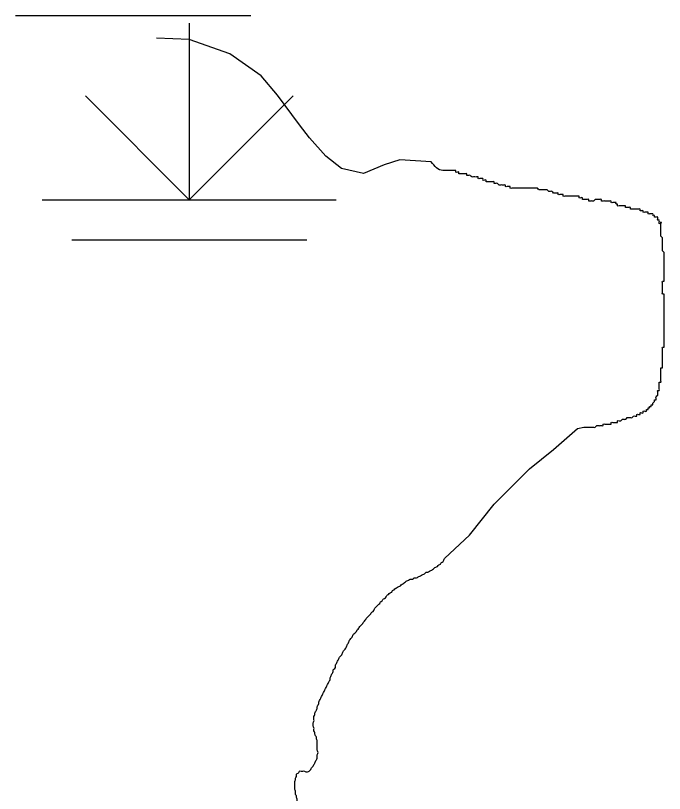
# Model space of a CAD drawing. Extents: x 813775 to 1157140, y 1757555 to 1979907.
# Drawn here: x 1007319 to 1009526, y 1870543 to 1873188 of the extents above; entities that cross this region are included whole.
import ezdxf

# ---------------------------------------------------------------- set-up
doc = ezdxf.new("R2010")
doc.units = 0
doc.layers.add('Level 35', color=7, linetype='Continuous')
doc.layers.add('Level 44', color=7, linetype='Continuous')

msp = doc.modelspace()

# ---------------------------------------------------------------- linework, layer by layer
at = {"layer": 'Level 35'}
for points in [[(1008732.3, 1872690.9), (1008625.5, 1872697.5), (1008572.3, 1872680.5), (1008502.2, 1872651.5), (1008427.2, 1872668.4), (1008374, 1872709.6), (1008318.4, 1872772.5), (1008284.6, 1872816), (1008209.6, 1872917.7), (1008154, 1872983), (1008047.6, 1873058.1), (1007909.8, 1873106.5), (1007798.6, 1873111.3)], [(1008778.6, 1871343), (1008862.5, 1871421), (1008947, 1871527.4), (1009067, 1871647.4), (1009148.7, 1871712.8), (1009230.5, 1871783.7), (1009252.3, 1871788.3)]]:
    msp.add_lwpolyline(points, dxfattribs=at)
for points in [[(1009077.9, 1872601), (1009072.4, 1872601), (1009067, 1872601), (1009061.5, 1872601), (1009056.1, 1872601), (1009050.6, 1872601), (1009045.2, 1872601), (1009039.7, 1872601), (1009034.3, 1872601), (1009028.8, 1872601), (1009023.4, 1872601), (1009017.9, 1872601), (1009012.5, 1872601), (1009007, 1872601), (1009001.6, 1872601), (1009001.6, 1872606.5), (1008996.1, 1872606.5), (1008990.7, 1872606.5), (1008985.2, 1872606.5), (1008985.2, 1872611.9), (1008979.8, 1872611.9), (1008974.3, 1872611.9), (1008968.9, 1872611.9), (1008963.4, 1872611.9), (1008957.9, 1872617.4), (1008952.5, 1872617.4), (1008947, 1872617.4), (1008947, 1872622.8), (1008941.6, 1872622.8), (1008936.1, 1872622.8), (1008930.7, 1872622.8), (1008925.2, 1872622.8), (1008919.8, 1872622.8), (1008919.8, 1872628.3), (1008914.3, 1872628.3), (1008908.9, 1872628.3), (1008908.9, 1872633.7), (1008903.4, 1872633.7), (1008898, 1872633.7), (1008892.5, 1872633.7), (1008892.5, 1872639.2), (1008887.1, 1872639.2), (1008881.6, 1872639.2), (1008876.2, 1872639.2), (1008870.7, 1872639.2), (1008865.3, 1872644.6), (1008859.8, 1872644.6), (1008854.4, 1872644.6), (1008854.4, 1872650.1), (1008848.9, 1872650.1), (1008843.5, 1872650.1), (1008838, 1872650.1), (1008832.6, 1872650.1), (1008827.1, 1872650.1), (1008827.1, 1872655.5), (1008821.7, 1872655.5), (1008816.2, 1872655.5), (1008816.2, 1872661), (1008810.8, 1872661), (1008805.3, 1872661), (1008799.9, 1872661), (1008794.4, 1872661), (1008789, 1872661), (1008783.5, 1872661), (1008778.1, 1872661), (1008772.6, 1872661), (1008732.3, 1872690.9)], [(1009486.7, 1872508.3), (1009486.7, 1872513.7), (1009481.3, 1872513.7), (1009475.8, 1872513.7), (1009470.4, 1872513.7), (1009470.4, 1872519.2), (1009464.9, 1872519.2), (1009459.5, 1872519.2), (1009454, 1872519.2), (1009454, 1872524.6), (1009448.6, 1872524.6), (1009443.1, 1872524.6), (1009443.1, 1872530.1), (1009437.7, 1872530.1), (1009432.2, 1872530.1), (1009426.8, 1872530.1), (1009421.3, 1872530.1), (1009415.9, 1872530.1), (1009410.4, 1872530.1), (1009410.4, 1872535.6), (1009405, 1872535.6), (1009399.5, 1872535.6), (1009394.1, 1872535.6), (1009394.1, 1872541), (1009388.6, 1872541), (1009383.2, 1872541), (1009377.7, 1872541), (1009372.3, 1872541), (1009366.8, 1872541), (1009366.8, 1872546.5), (1009361.4, 1872546.5), (1009361.4, 1872551.9), (1009355.9, 1872551.9), (1009350.5, 1872551.9), (1009345, 1872551.9), (1009345, 1872557.4), (1009339.5, 1872557.4), (1009334.1, 1872557.4), (1009328.6, 1872557.4), (1009323.2, 1872557.4), (1009317.7, 1872557.4), (1009312.3, 1872557.4), (1009312.3, 1872562.8), (1009306.8, 1872562.8), (1009301.4, 1872562.8), (1009295.9, 1872562.8), (1009290.5, 1872562.8), (1009285, 1872557.4), (1009279.6, 1872557.4), (1009274.1, 1872557.4), (1009268.7, 1872557.4), (1009268.7, 1872562.8), (1009263.2, 1872562.8), (1009257.8, 1872562.8), (1009252.3, 1872562.8), (1009246.9, 1872562.8), (1009246.9, 1872568.3), (1009241.4, 1872568.3), (1009236, 1872568.3), (1009236, 1872573.7), (1009230.5, 1872573.7), (1009225.1, 1872573.7), (1009219.6, 1872573.7), (1009214.2, 1872573.7), (1009208.7, 1872573.7), (1009203.3, 1872573.7), (1009197.8, 1872573.7), (1009192.4, 1872573.7), (1009186.9, 1872573.7), (1009181.5, 1872573.7), (1009181.5, 1872579.2), (1009176, 1872579.2), (1009170.6, 1872579.2), (1009165.1, 1872579.2), (1009165.1, 1872584.6), (1009159.7, 1872584.6), (1009154.2, 1872584.6), (1009148.7, 1872584.6), (1009143.3, 1872590.1), (1009137.8, 1872590.1), (1009132.4, 1872590.1), (1009126.9, 1872595.5), (1009121.5, 1872595.5), (1009116, 1872595.5), (1009110.6, 1872595.5), (1009105.1, 1872595.5), (1009099.7, 1872595.5), (1009094.2, 1872601), (1009088.8, 1872601), (1009083.3, 1872601), (1009077.9, 1872601)], [(1009524.9, 1872066.5), (1009524.9, 1872072), (1009524.9, 1872077.4), (1009524.9, 1872082.9), (1009524.9, 1872088.3), (1009524.9, 1872093.8), (1009524.9, 1872099.2), (1009524.9, 1872104.7), (1009524.9, 1872110.1), (1009524.9, 1872115.6), (1009524.9, 1872121), (1009524.9, 1872126.5), (1009524.9, 1872131.9), (1009524.9, 1872137.4), (1009524.9, 1872142.9), (1009524.9, 1872148.3), (1009524.9, 1872153.8), (1009524.9, 1872159.2), (1009524.9, 1872164.7), (1009524.9, 1872170.1), (1009524.9, 1872175.6), (1009524.9, 1872181), (1009524.9, 1872186.5), (1009524.9, 1872191.9), (1009524.9, 1872197.4), (1009524.9, 1872202.9), (1009524.9, 1872208.3), (1009524.9, 1872213.8), (1009524.9, 1872219.2), (1009524.9, 1872224.7), (1009524.9, 1872230.1), (1009524.9, 1872235.6), (1009524.9, 1872241), (1009519.4, 1872241), (1009519.4, 1872246.5), (1009519.4, 1872251.9), (1009519.4, 1872257.4), (1009519.4, 1872262.8), (1009519.4, 1872268.3), (1009519.4, 1872273.8), (1009519.4, 1872279.2), (1009519.4, 1872284.7), (1009524.9, 1872284.7), (1009524.9, 1872290.1), (1009524.9, 1872295.6), (1009524.9, 1872301), (1009524.9, 1872306.5), (1009524.9, 1872311.9), (1009524.9, 1872317.4), (1009524.9, 1872322.8), (1009524.9, 1872328.3), (1009524.9, 1872333.8), (1009524.9, 1872339.2), (1009524.9, 1872344.7), (1009524.9, 1872350.1), (1009524.9, 1872355.6), (1009524.9, 1872361), (1009524.9, 1872366.5), (1009524.9, 1872371.9), (1009524.9, 1872377.4), (1009524.9, 1872382.8), (1009519.4, 1872388.3), (1009519.4, 1872393.7), (1009519.4, 1872399.2), (1009519.4, 1872404.7), (1009519.4, 1872410.1), (1009519.4, 1872415.6), (1009519.4, 1872421), (1009519.4, 1872426.5), (1009519.4, 1872431.9), (1009514, 1872437.4), (1009514, 1872442.8), (1009514, 1872448.3), (1009514, 1872453.7), (1009514, 1872459.2), (1009514, 1872464.6), (1009514, 1872470.1), (1009514, 1872475.6), (1009514, 1872481), (1009514, 1872486.5), (1009514, 1872481), (1009508.5, 1872481), (1009508.5, 1872486.5), (1009508.5, 1872491.9), (1009503.1, 1872491.9), (1009503.1, 1872497.4), (1009503.1, 1872502.8), (1009497.6, 1872502.8), (1009492.2, 1872502.8), (1009492.2, 1872508.3), (1009486.7, 1872508.3)], [(1009279.6, 1871788.3), (1009285, 1871788.3), (1009290.5, 1871788.3), (1009295.9, 1871793.8), (1009301.4, 1871793.8), (1009306.8, 1871793.8), (1009312.3, 1871793.8), (1009317.7, 1871793.8), (1009317.7, 1871799.2), (1009323.2, 1871799.2), (1009328.6, 1871799.2), (1009334.1, 1871799.2), (1009339.5, 1871799.2), (1009345, 1871799.2), (1009345, 1871804.7), (1009350.5, 1871804.7), (1009355.9, 1871804.7), (1009361.4, 1871804.7), (1009366.8, 1871804.7), (1009366.8, 1871810.2), (1009372.3, 1871810.2), (1009377.7, 1871810.2), (1009383.2, 1871815.6), (1009388.6, 1871815.6), (1009394.1, 1871815.6), (1009399.5, 1871821.1), (1009405, 1871821.1), (1009410.4, 1871821.1), (1009415.9, 1871821.1), (1009421.3, 1871826.5), (1009426.8, 1871826.5), (1009432.2, 1871826.5), (1009432.2, 1871832), (1009437.7, 1871832), (1009443.1, 1871832), (1009443.1, 1871837.4), (1009448.6, 1871837.4), (1009454, 1871837.4), (1009454, 1871842.9), (1009459.5, 1871842.9), (1009464.9, 1871842.9), (1009464.9, 1871848.3), (1009470.4, 1871848.3), (1009470.4, 1871853.8), (1009475.8, 1871853.8), (1009475.8, 1871859.2), (1009481.3, 1871859.2), (1009481.3, 1871864.7), (1009486.7, 1871864.7), (1009486.7, 1871870.2), (1009492.2, 1871875.6), (1009492.2, 1871881.1), (1009497.6, 1871881.1), (1009497.6, 1871886.5), (1009497.6, 1871892), (1009503.1, 1871897.4), (1009503.1, 1871902.9), (1009503.1, 1871908.3), (1009503.1, 1871913.8), (1009508.5, 1871913.8), (1009508.5, 1871919.2), (1009508.5, 1871924.7), (1009508.5, 1871930.1), (1009508.5, 1871935.6), (1009508.5, 1871941.1), (1009514, 1871941.1), (1009514, 1871946.5), (1009514, 1871952), (1009514, 1871957.4), (1009514, 1871962.9), (1009514, 1871968.3), (1009514, 1871973.8), (1009514, 1871979.2), (1009514, 1871984.7), (1009514, 1871990.1), (1009519.4, 1871990.1), (1009519.4, 1871995.6), (1009519.4, 1872001.1), (1009519.4, 1872006.5), (1009519.4, 1872012), (1009519.4, 1872017.4), (1009519.4, 1872022.9), (1009519.4, 1872028.3), (1009519.4, 1872033.8), (1009519.4, 1872039.2), (1009519.4, 1872044.7), (1009519.4, 1872050.1), (1009519.4, 1872055.6), (1009519.4, 1872061), (1009524.9, 1872061), (1009524.9, 1872066.5)], [(1009252.3, 1871788.3), (1009257.8, 1871788.3), (1009263.2, 1871788.3), (1009268.7, 1871788.3), (1009274.1, 1871788.3), (1009279.6, 1871788.3)], [(1008587.5, 1871219.6), (1008593, 1871225.1), (1008598.4, 1871227.8), (1008601.1, 1871233.3), (1008606.6, 1871236), (1008612, 1871241.4), (1008617.5, 1871244.2), (1008622.9, 1871246.9), (1008628.4, 1871249.6), (1008633.8, 1871255.1), (1008639.3, 1871257.8), (1008644.8, 1871263.3), (1008650.2, 1871266), (1008655.7, 1871268.7), (1008661.1, 1871271.4), (1008666.6, 1871271.4), (1008672, 1871274.2), (1008677.5, 1871276.9), (1008682.9, 1871276.9), (1008688.4, 1871279.6), (1008693.8, 1871282.3), (1008699.3, 1871285.1), (1008704.7, 1871287.8), (1008710.2, 1871290.5), (1008715.6, 1871296), (1008721.1, 1871296), (1008726.5, 1871298.7), (1008732, 1871301.4), (1008737.4, 1871304.2), (1008742.9, 1871309.6), (1008748.3, 1871312.3), (1008753.8, 1871315.1), (1008759.2, 1871320.5), (1008764.7, 1871323.2), (1008767.4, 1871328.7), (1008772.9, 1871331.4), (1008775.6, 1871336.9), (1008778.3, 1871342.3), (1008778.6, 1871343)], [(1008339.5, 1870739.7), (1008336.7, 1870745.1), (1008336.7, 1870750.6), (1008334, 1870756), (1008334, 1870761.5), (1008334, 1870766.9), (1008331.3, 1870772.4), (1008331.3, 1870777.8), (1008331.3, 1870783.3), (1008334, 1870788.7), (1008334, 1870794.2), (1008334, 1870799.7), (1008334, 1870805.1), (1008336.7, 1870810.6), (1008336.7, 1870816), (1008339.5, 1870821.5), (1008342.2, 1870826.9), (1008344.9, 1870832.4), (1008344.9, 1870837.8), (1008347.6, 1870843.3), (1008350.4, 1870848.7), (1008350.4, 1870854.2), (1008353.1, 1870859.7), (1008355.8, 1870865.1), (1008358.6, 1870870.6), (1008361.3, 1870876), (1008364, 1870881.5), (1008366.7, 1870886.9), (1008369.5, 1870892.4), (1008372.2, 1870897.8), (1008374.9, 1870903.3), (1008377.6, 1870908.7), (1008380.4, 1870914.2), (1008383.1, 1870919.6), (1008385.8, 1870925.1), (1008388.5, 1870930.6), (1008388.5, 1870936), (1008391.3, 1870941.5), (1008394, 1870946.9), (1008396.7, 1870952.4), (1008399.4, 1870957.8), (1008399.4, 1870963.3), (1008404.9, 1870968.7), (1008407.6, 1870974.2), (1008407.6, 1870979.6), (1008410.3, 1870985.1), (1008413.1, 1870990.5), (1008415.8, 1870996), (1008418.5, 1871001.5), (1008421.2, 1871006.9), (1008426.7, 1871012.4), (1008429.4, 1871017.8), (1008432.1, 1871023.3), (1008434.9, 1871028.7), (1008440.3, 1871034.2), (1008443, 1871039.6), (1008445.8, 1871045.1), (1008448.5, 1871050.5), (1008451.2, 1871056), (1008454, 1871061.5), (1008456.7, 1871066.9), (1008462.1, 1871072.4), (1008464.9, 1871077.8), (1008467.6, 1871083.3), (1008473, 1871088.7), (1008478.5, 1871094.2), (1008481.2, 1871099.6), (1008486.7, 1871105.1), (1008489.4, 1871110.5), (1008494.8, 1871116), (1008500.3, 1871121.4), (1008503, 1871126.9), (1008508.5, 1871132.4), (1008511.2, 1871137.8), (1008516.6, 1871143.3), (1008522.1, 1871148.7), (1008527.5, 1871154.2), (1008530.3, 1871159.6), (1008535.7, 1871162.4), (1008538.4, 1871167.8), (1008541.2, 1871173.3), (1008546.6, 1871178.7), (1008552.1, 1871184.2), (1008557.5, 1871189.6), (1008560.3, 1871195.1), (1008565.7, 1871197.8), (1008568.4, 1871203.3), (1008573.9, 1871206), (1008579.3, 1871211.4), (1008582.1, 1871216.9), (1008587.5, 1871219.6)], [(1008274.1, 1870284.2), (1008274.1, 1870289.7), (1008276.8, 1870295.2), (1008276.8, 1870300.6), (1008276.8, 1870306.1), (1008276.8, 1870311.5), (1008276.8, 1870317), (1008276.8, 1870322.4), (1008279.5, 1870327.9), (1008279.5, 1870333.3), (1008279.5, 1870338.8), (1008279.5, 1870344.2), (1008279.5, 1870349.7), (1008279.5, 1870355.1), (1008279.5, 1870360.6), (1008279.5, 1870366.1), (1008279.5, 1870371.5), (1008279.5, 1870377), (1008279.5, 1870382.4), (1008282.2, 1870387.9), (1008282.2, 1870393.3), (1008282.2, 1870398.8), (1008282.2, 1870404.2), (1008282.2, 1870409.7), (1008282.2, 1870415.1), (1008282.2, 1870420.6), (1008285, 1870426.1), (1008285, 1870431.5), (1008285, 1870437), (1008285, 1870442.4), (1008285, 1870447.9), (1008285, 1870453.3), (1008285, 1870458.8), (1008285, 1870464.2), (1008285, 1870469.7), (1008282.2, 1870475.1), (1008282.2, 1870480.6), (1008282.2, 1870486), (1008279.5, 1870491.5), (1008279.5, 1870497), (1008279.5, 1870502.4), (1008279.5, 1870507.9), (1008276.8, 1870513.3), (1008276.8, 1870518.8), (1008276.8, 1870524.2), (1008274.1, 1870529.7), (1008274.1, 1870535.1), (1008271.3, 1870540.6), (1008271.3, 1870546), (1008271.3, 1870551.5), (1008268.6, 1870556.9), (1008268.6, 1870562.4), (1008268.6, 1870567.9), (1008268.6, 1870573.3), (1008268.6, 1870578.8), (1008268.6, 1870584.2), (1008271.3, 1870589.7), (1008271.3, 1870595.1), (1008274.1, 1870600.6), (1008274.1, 1870606), (1008276.8, 1870611.5), (1008282.2, 1870614.2), (1008285, 1870619.7), (1008290.4, 1870619.7), (1008295.9, 1870619.7), (1008301.3, 1870619.7), (1008306.8, 1870616.9), (1008312.2, 1870616.9), (1008317.7, 1870619.7), (1008323.1, 1870625.1), (1008325.8, 1870630.6), (1008331.3, 1870636), (1008334, 1870641.5), (1008336.7, 1870646.9), (1008339.5, 1870652.4), (1008342.2, 1870657.8), (1008344.9, 1870663.3), (1008344.9, 1870668.8), (1008344.9, 1870674.2), (1008347.6, 1870679.7), (1008347.6, 1870685.1), (1008344.9, 1870690.6), (1008344.9, 1870696), (1008344.9, 1870701.5), (1008344.9, 1870706.9), (1008344.9, 1870712.4), (1008344.9, 1870717.8), (1008344.9, 1870723.3), (1008342.2, 1870728.8), (1008342.2, 1870734.2), (1008339.5, 1870739.7)]]:
    msp.add_spline(points, degree=3, dxfattribs=at)
at = {"layer": 'Level 44'}
for p, q in [((1007318.8, 1873188), (1008118.8, 1873188)), ((1007909.8, 1873161.9), (1007909.8, 1872561.9)), ((1007909.8, 1872561.9), (1007556.3, 1872915.5)), ((1007909.8, 1872561.9), (1008263.4, 1872915.5)), ((1007409.8, 1872561.9), (1008409.8, 1872561.9)), ((1007509.8, 1872425.6), (1008309.8, 1872425.6))]:
    msp.add_line(p, q, dxfattribs=at)

doc.saveas('drawing.dxf')
